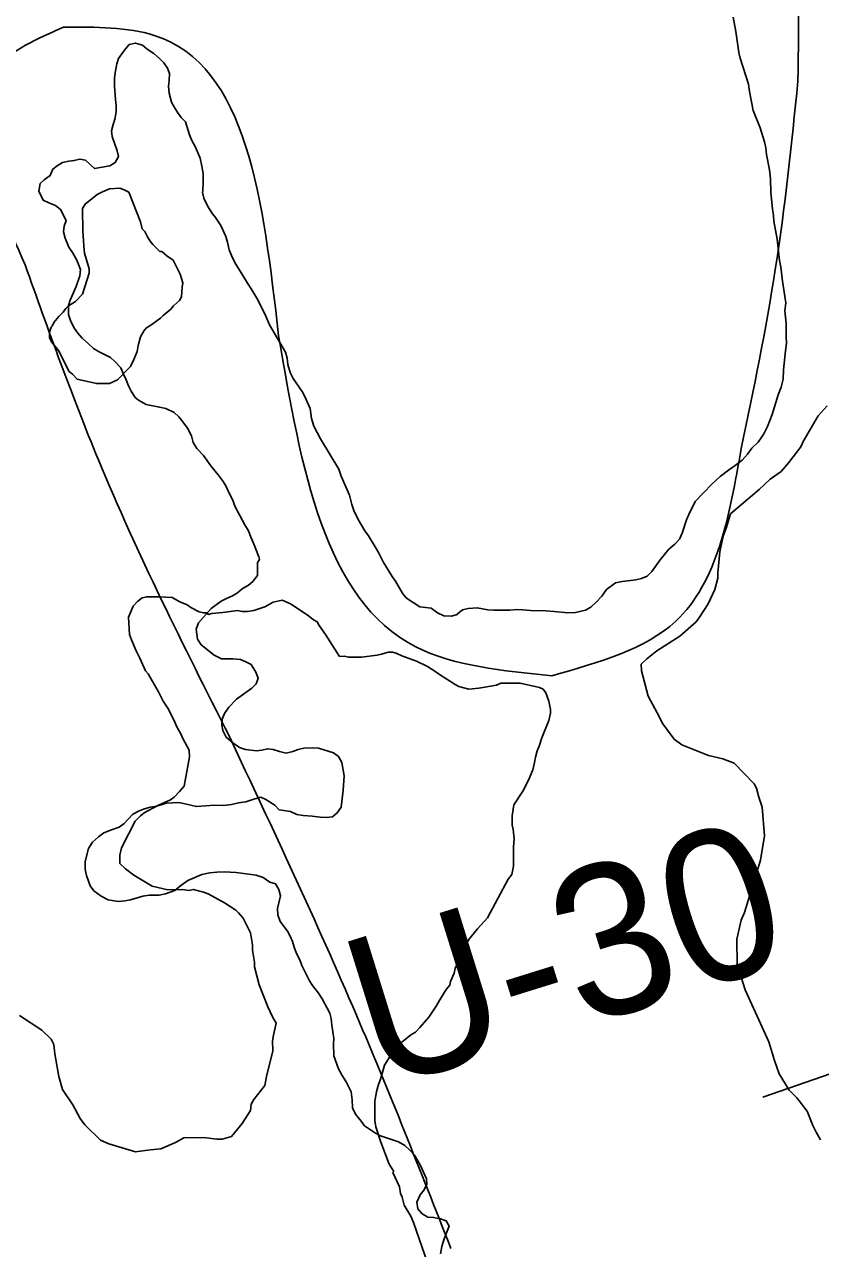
# Model space of a CAD drawing. Extents: x 3172231 to 3210228, y 940198 to 965780.
# Drawn here: x 3187433 to 3187870, y 952105 to 952777 of the extents above; entities that cross this region are included whole.
import ezdxf

# ---------------------------------------------------------------- set-up
doc = ezdxf.new("R2010")
doc.units = 0
for name, color, linetype in [('V-BORW-LINE', 7, 'Continuous'), ('V-RIVR-RANG', 7, 'Continuous'), ('V-RIVR-RANG-IDEN', 7, 'Continuous'), ('V-SITE-VEGE', 7, 'Continuous'), ('V-TOPO-SHOR', 7, 'Continuous')]:
    doc.layers.add(name, color=color, linetype=linetype)

msp = doc.modelspace()

# ---------------------------------------------------------------- linework, layer by layer
at = {"layer": 'V-BORW-LINE'}
for points in [[(3187858.054, 952746.215), (3187854.163, 952848.888), (3187804.68, 953004.91)], [(3187433.047, 952645.398), (3187416.99, 952753.761), (3187454.28, 952776.063)], [(3187454.28, 952776.063), (3187504.102, 952771.474), (3187572.467, 952606.315)], [(3187826.892, 952544.426), (3187845.573, 952642.678), (3187858.054, 952746.215)], [(3187545.375, 952385.969), (3187473.407, 952538.111), (3187433.047, 952645.398)], [(3187572.467, 952606.315), (3187647.893, 952435.353), (3187722.774, 952419.447)], [(3187722.774, 952419.447), (3187790.829, 952449.407), (3187826.892, 952544.426)], [(3187667.199, 952104.546), (3187615.294, 952232.786), (3187545.375, 952385.969)]]:
    msp.add_spline(points, degree=3, dxfattribs=at)
at = {"layer": 'V-RIVR-RANG'}
msp.add_line((3187838.648, 952187.725), (3188848.785, 952537.561), dxfattribs=at)
at = {"layer": 'V-SITE-VEGE'}
msp.add_lwpolyline([(3187468.305, 952643.116), (3187465.817, 952651.759), (3187465.301, 952655.603), (3187465.268, 952658.974), (3187464.744, 952663.783), (3187464.625, 952676.298), (3187466.048, 952678.719), (3187472.737, 952684.074), (3187475.613, 952685.547), (3187479.449, 952687.026), (3187485.22, 952687.562), (3187487.636, 952686.622), (3187490.055, 952685.199), (3187496.467, 952668.893), (3187497.465, 952665.05), (3187498.923, 952663.621), (3187500.393, 952660.746), (3187501.86, 952658.354), (3187503.322, 952656.441), (3187507.209, 952652.625), (3187508.172, 952652.638), (3187511.082, 952650.256), (3187514.473, 952647.88), (3187518.397, 952640.214), (3187519.886, 952635.416), (3187519.428, 952633.003), (3187518.995, 952627.703), (3187518.049, 952625.77), (3187514.709, 952622.849), (3187513.281, 952620.912), (3187508.981, 952617.502), (3187507.551, 952616.044), (3187502.292, 952612.144), (3187499.9, 952610.676), (3187498.468, 952609.22), (3187496.574, 952605.833), (3187495.175, 952601.005), (3187494.725, 952597.632), (3187492.84, 952593.282), (3187490.95, 952589.414), (3187483.798, 952582.125), (3187479.483, 952580.159), (3187472.264, 952580.091), (3187461.651, 952582.399), (3187459.218, 952585.264), (3187457.281, 952586.692), (3187451.395, 952598.189), (3187447.5, 952602.967), (3187446.515, 952605.366), (3187446.488, 952608.253), (3187447.424, 952611.149), (3187447.899, 952611.637), (3187448.843, 952613.57), (3187451.702, 952616.968), (3187454.086, 952619.396), (3187455.511, 952621.336), (3187456.941, 952622.792), (3187460.771, 952625.235), (3187464.584, 952629.12), (3187468.328, 952640.71)], close=True, dxfattribs=at)
for points in [[(3187874.024, 952567.881), (3187869.207, 952562.36), (3187860.819, 952548.286), (3187859.629, 952545.23), (3187853.016, 952536.649), (3187848.801, 952531.74), (3187842.756, 952527.425), (3187836.72, 952521.891), (3187821.024, 952508.356), (3187818.661, 952501.03), (3187816.879, 952496.146), (3187815.13, 952487.608), (3187814.024, 952476.034), (3187814.053, 952472.993), (3187812.283, 952466.89), (3187808.708, 952458.946), (3187803.907, 952451.598), (3187802.105, 952449.146), (3187793.051, 952441.151), (3187780.345, 952433.121), (3187774.907, 952428.81), (3187771.895, 952425.738), (3187771.927, 952422.086), (3187775.71, 952408.125), (3187780.662, 952399.044), (3187783.763, 952392.986), (3187789.927, 952384.524), (3187794.216, 952381.519), (3187808.878, 952375.572), (3187816.805, 952373.821), (3187822.912, 952371.443), (3187833.974, 952359.982), (3187835.215, 952357.56), (3187836.476, 952352.704), (3187838.352, 952347.242), (3187839.718, 952331.433), (3187837.408, 952318.023), (3187828.549, 952289.337), (3187826.763, 952285.06), (3187824.426, 952274.693), (3187824.557, 952260.697), (3187828.946, 952246.74), (3187841.992, 952218.259), (3187845.129, 952207.941), (3187847.634, 952200.662), (3187853.196, 952191.586), (3187857.495, 952187.367), (3187863.041, 952180.115), (3187866.156, 952172.232), (3187868.016, 952168.599), (3187870.49, 952164.362)], [(3187626.321, 952190.627), (3187627.296, 952194.16), (3187628.766, 952198.199), (3187630.716, 952205.266), (3187634.681, 952211.851), (3187638.162, 952216.414), (3187645.158, 952222.017), (3187647.661, 952223.551), (3187650.155, 952226.092), (3187655.138, 952231.677), (3187659.111, 952237.756), (3187661.09, 952241.299), (3187664.563, 952246.869), (3187666.554, 952249.405), (3187667.037, 952251.422), (3187669.009, 952255.973), (3187669.489, 952258.496), (3187672.946, 952265.576), (3187674.414, 952270.12), (3187675.907, 952272.148), (3187676.894, 952274.171), (3187681.873, 952280.26), (3187687.353, 952286.353), (3187698.734, 952307.605), (3187700.725, 952310.14), (3187701.689, 952314.681), (3187701.591, 952325.252), (3187702.05, 952329.789), (3187701.501, 952334.819), (3187700.975, 952337.33), (3187700.927, 952342.364), (3187701.878, 952348.415), (3187706.842, 952356.013), (3187709.803, 952362.084), (3187712.271, 952367.644), (3187713.24, 952371.681), (3187713.715, 952374.706), (3187714.69, 952378.238), (3187715.673, 952380.766), (3187717.139, 952385.31), (3187721.08, 952394.913), (3187722.048, 952398.95), (3187722.028, 952400.965), (3187720.979, 952405.487), (3187719.427, 952410.003), (3187717.899, 952412.002), (3187715.876, 952412.991), (3187705.279, 952415.407), (3187694.708, 952415.309), (3187692.201, 952414.279), (3187682.649, 952412.68), (3187677.115, 952412.125), (3187671.563, 952413.583), (3187669.542, 952414.572), (3187660.42, 952420.527), (3187658.393, 952422.018), (3187654.346, 952424.499), (3187648.275, 952427.462), (3187640.192, 952430.407), (3187637.157, 952431.89), (3187635.14, 952432.375), (3187632.623, 952432.353), (3187629.106, 952431.312), (3187626.595, 952430.786), (3187618.049, 952429.698), (3187610.998, 952429.633), (3187608.477, 952430.112), (3187605.96, 952430.088), (3187598.296, 952442.099), (3187594.724, 952447.1), (3187593.698, 952449.105), (3187591.675, 952450.096), (3187588.631, 952452.583), (3187579.006, 952459.038), (3187574.455, 952461.01), (3187569.429, 952459.956), (3187564.924, 952457.396), (3187558.901, 952455.325), (3187555.38, 952454.788), (3187552.361, 952454.762), (3187549.838, 952455.241), (3187541.794, 952454.16), (3187535.756, 952453.599), (3187533.747, 952453.078), (3187533.235, 952454.08), (3187531.222, 952454.059), (3187528.701, 952454.541), (3187524.144, 952457.015), (3187522.117, 952458.508), (3187518.076, 952459.978), (3187514.025, 952462.458), (3187506.972, 952462.896), (3187499.924, 952462.831), (3187497.412, 952462.305), (3187494.915, 952460.267), (3187492.421, 952457.725), (3187489.959, 952451.661), (3187490.553, 952442.101), (3187491.587, 952439.093), (3187494.161, 952433.071), (3187496.211, 952429.064)], [(3187496.211, 952429.064), (3187499.298, 952422.043), (3187500.823, 952420.548), (3187506.453, 952410.531), (3187509.02, 952405.52), (3187511.573, 952401.518), (3187514.65, 952395.503), (3187516.706, 952390.989), (3187518.754, 952387.485), (3187519.784, 952384.978), (3187523.368, 952378.464), (3187523.401, 952374.941), (3187520.531, 952358.805), (3187518.041, 952355.759), (3187515.051, 952352.712), (3187513.05, 952351.182), (3187506.032, 952348.096), (3187498.517, 952343.998), (3187496.517, 952342.47), (3187493.524, 952339.421), (3187486.111, 952324.751), (3187485.142, 952320.714), (3187485.183, 952316.184), (3187488.232, 952313.19), (3187492.795, 952309.708), (3187502.921, 952303.763), (3187511.5, 952301.825), (3187519.552, 952301.903), (3187523.081, 952301.432), (3187525.592, 952301.961), (3187531.144, 952300.5), (3187533.671, 952299.517), (3187542.779, 952294.567), (3187548.859, 952290.596), (3187550.383, 952289.101), (3187552.929, 952286.105), (3187557.033, 952278.087), (3187558.1, 952271.552), (3187558.129, 952268.531), (3187559.196, 952261.996), (3187559.218, 952259.479), (3187561.831, 952249.433), (3187566.474, 952237.393), (3187569.042, 952231.878), (3187571.09, 952228.374), (3187569.64, 952221.816), (3187569.165, 952218.789), (3187569.216, 952213.253), (3187565.825, 952199.126), (3187564.864, 952194.08), (3187558.895, 952186.472), (3187557.408, 952183.94), (3187556.937, 952180.412), (3187552.47, 952173.322), (3187546.498, 952166.217), (3187541.476, 952164.661), (3187538.458, 952164.632), (3187531.398, 952165.574), (3187520.323, 952165.47), (3187515.817, 952162.91), (3187507.795, 952159.311), (3187501.757, 952158.75), (3187493.713, 952157.669), (3187479.07, 952162.064), (3187474.519, 952164.036), (3187465.883, 952172.513), (3187463.333, 952176.013), (3187459.235, 952183.527), (3187453.615, 952192.034), (3187451.536, 952199.063), (3187449.406, 952211.629), (3187448.855, 952216.657), (3187447.317, 952219.666), (3187442.236, 952224.653), (3187430.077, 952232.595)], [(3187654.385, 952096.739), (3187646.627, 952118.82), (3187645.085, 952122.328), (3187641.503, 952128.337), (3187640.454, 952132.859), (3187639.43, 952134.86), (3187638.894, 952138.383), (3187635.293, 952146.405), (3187635.789, 952146.913), (3187633.237, 952150.916), (3187628.592, 952162.957), (3187625.995, 952171.491), (3187625.461, 952175.011), (3187625.36, 952185.583), (3187626.321, 952190.627)]]:
    msp.add_lwpolyline(points, dxfattribs=at)
at = {"layer": 'V-TOPO-SHOR'}
for points in [[(3187752.834, 952466.919), (3187757.741, 952470.493), (3187761.438, 952471.232), (3187768.839, 952472.182), (3187772.007, 952472.919), (3187775.172, 952474.183), (3187777.617, 952476.675), (3187782.319, 952483.247), (3187787.029, 952488.937), (3187790.353, 952491.79), (3187792.975, 952494.46), (3187794.355, 952497.823), (3187796.757, 952505.079), (3187797.964, 952508.09), (3187801.425, 952515.18), (3187810.686, 952524.791), (3187815.235, 952528.891), (3187819.787, 952532.463), (3187823.467, 952534.966), (3187827.322, 952538.001), (3187830.289, 952541.204), (3187832.729, 952544.579), (3187836.227, 952547.786), (3187838.137, 952550.803), (3187839.358, 952552.402), (3187841.26, 952556.478), (3187843.845, 952563.029), (3187847.097, 952573.82), (3187848.822, 952578.07), (3187849.838, 952582.489), (3187850.143, 952587.607), (3187851.103, 952598.026), (3187851.771, 952602.265), (3187851.562, 952605.792), (3187851.494, 952613.023), (3187850.898, 952620.074), (3187851.386, 952624.49), (3187849.512, 952636.29), (3187848.558, 952644.044), (3187847.818, 952647.743), (3187846.651, 952659.373), (3187844.793, 952669.413), (3187844.588, 952672.409), (3187844.023, 952676.108), (3187843.059, 952685.096), (3187842.989, 952692.68), (3187842.411, 952697.616), (3187840.746, 952706.068), (3187840.359, 952709.59), (3187839.622, 952712.937), (3187837.257, 952720.676), (3187833.464, 952730.167), (3187831.426, 952740.556), (3187830.861, 952744.607), (3187826.314, 952759.031), (3187825.581, 952762.023), (3187823.885, 952773.65), (3187822.4, 952781.576)], [(3187482.287, 952743.468), (3187482.244, 952748.056), (3187482.738, 952751.941), (3187483.583, 952755.83), (3187484.437, 952758.837), (3187486.178, 952761.323), (3187488.267, 952764.165), (3187490.364, 952766.478), (3187493.709, 952767.215), (3187497.602, 952766.017), (3187500.266, 952763.924), (3187503.818, 952761.487), (3187507.019, 952758.695), (3187509.333, 952756.422), (3187511.301, 952753.442), (3187512.389, 952750.454), (3187512.247, 952746.571), (3187511.924, 952743.569), (3187512.313, 952739.692), (3187513.593, 952734.764), (3187515.209, 952731.78), (3187516.999, 952728.975), (3187518.965, 952726.347), (3187521.281, 952723.9), (3187523.462, 952716.863), (3187524.728, 952713.701), (3187526.522, 952710.365), (3187529.403, 952704.04), (3187530.327, 952699.639), (3187530.894, 952695.586), (3187530.937, 952690.825), (3187530.806, 952686.061), (3187530.638, 952685.176), (3187531.374, 952682.008), (3187533.532, 952677.443), (3187536.041, 952673.408), (3187537.825, 952671.307), (3187540.688, 952666.924), (3187543.389, 952660.95), (3187544.3, 952657.784), (3187545.222, 952653.559), (3187546.488, 952650.395), (3187548.642, 952646.182), (3187550.791, 952642.85), (3187555.272, 952635.307), (3187557.776, 952631.625), (3187561.004, 952626.012), (3187565.497, 952617.056), (3187567.484, 952612.31), (3187576.266, 952597.399), (3187577.179, 952594.055), (3187577.564, 952590.532), (3187578.84, 952586.133), (3187580.46, 952582.797), (3187585.824, 952575.084), (3187587.444, 952571.748), (3187589.787, 952566.3), (3187590.544, 952560.838), (3187591.818, 952556.617), (3187595.412, 952549.594), (3187605.624, 952532.932), (3187606.891, 952529.237), (3187611.401, 952518.696), (3187612.683, 952513.593), (3187613.773, 952510.25), (3187616.29, 952505.335), (3187619.876, 952499.017), (3187621.842, 952496.389), (3187625.063, 952491.304), (3187627.394, 952487.268), (3187629.913, 952481.998), (3187634.929, 952473.931), (3187636.714, 952471.478), (3187640.837, 952464.461), (3187642.801, 952462.01), (3187646.526, 952459.751), (3187650.078, 952457.314), (3187656.435, 952456.669), (3187659.812, 952454.053), (3187663.357, 952452.323), (3187667.59, 952452.185), (3187670.58, 952453.097), (3187670.578, 952453.273), (3187673.558, 952455.593), (3187676.724, 952456.329), (3187681.662, 952456.728), (3187687.493, 952455.722), (3187690.845, 952455.403), (3187699.666, 952455.485), (3187703.367, 952455.872), (3187706.543, 952455.724), (3187710.959, 952455.237), (3187719.427, 952455.139), (3187724.017, 952454.829), (3187731.432, 952454.016), (3187735.666, 952454.233), (3187741.121, 952455.518), (3187744.105, 952457.133), (3187747.079, 952459.808), (3187750.223, 952463.189), (3187752.834, 952466.919)], [(3187547.499, 952428.66), (3187541.149, 952428.777), (3187537.073, 952430.679), (3187529.962, 952436.434), (3187527.816, 952439.59), (3187527.06, 952445.05), (3187528.439, 952448.593), (3187535.42, 952456.421), (3187540.854, 952460.351), (3187543.838, 952461.967), (3187547.176, 952463.408), (3187549.806, 952465.022), (3187552.431, 952467.162), (3187555.941, 952469.313), (3187558.217, 952471.275), (3187560.832, 952474.474), (3187560.791, 952478.707), (3187560.94, 952481.707), (3187561.985, 952483.305), (3187561.618, 952484.714), (3187558.725, 952492.273), (3187557.107, 952495.607), (3187555.839, 952499.126), (3187553.867, 952502.458), (3187548.48, 952512.64), (3187547.213, 952515.979), (3187545.236, 952519.841), (3187543.614, 952523.532), (3187542.003, 952526.161), (3187539.322, 952529.842), (3187535.22, 952534.742), (3187531.107, 952540.526), (3187527.544, 952544.374), (3187525.395, 952547.706), (3187524.48, 952551.403), (3187522.321, 952555.616), (3187519.823, 952558.944), (3187517.679, 952561.745), (3187515.01, 952564.191), (3187510.404, 952566.265), (3187507.043, 952567.115), (3187499.621, 952568.635), (3187496.783, 952570.195), (3187495.366, 952570.888), (3187493.588, 952572.458), (3187491.438, 952575.967), (3187490, 952578.776), (3187488.734, 952582.117), (3187487.116, 952585.277), (3187485.672, 952588.791), (3187482.465, 952592.113), (3187479.975, 952594.382), (3187473.771, 952597.499), (3187470.755, 952599.412), (3187467.91, 952601.855), (3187464.529, 952604.999), (3187462.032, 952607.799), (3187460.246, 952610.25), (3187458.268, 952614.115), (3187456.998, 952617.983), (3187456.951, 952622.921), (3187457.805, 952625.93), (3187461.088, 952633.37), (3187463.151, 952639.209), (3187463.47, 952642.742), (3187461.481, 952647.837), (3187459.151, 952652.05), (3187457.181, 952655.03), (3187455.018, 952659.951), (3187454.105, 952663.469), (3187454.602, 952666.65), (3187455.632, 952669.658), (3187452.577, 952675.805), (3187449.734, 952677.893), (3187446.191, 952679.45), (3187443.004, 952680.83), (3187440.663, 952685.924), (3187441.331, 952689.989), (3187443.604, 952692.125), (3187446.232, 952694.091), (3187446.584, 952694.093), (3187448.313, 952697.991), (3187450.764, 952699.778), (3187453.57, 952701.568), (3187457.093, 952702.308), (3187460.089, 952702.689), (3187463.255, 952703.424), (3187466.259, 952702.922), (3187471.242, 952698.206), (3187479.696, 952699.696), (3187482.678, 952701.665), (3187484.413, 952704.855), (3187483.678, 952708.024), (3187480.958, 952715.937), (3187480.577, 952718.931), (3187481.425, 952722.468), (3187482.455, 952725.477), (3187483.125, 952729.364), (3187483.094, 952732.716), (3187482.709, 952736.241), (3187482.287, 952743.468)], [(3187571.795, 952291.563), (3187572.649, 952294.569), (3187573.495, 952298.458), (3187572.579, 952301.979), (3187570.787, 952304.961), (3187567.603, 952305.989), (3187564.051, 952308.426), (3187560.156, 952309.8), (3187549.205, 952311.287), (3187542.5, 952311.578), (3187538.443, 952311.539), (3187534.742, 952311.152), (3187530.163, 952310.226), (3187522.61, 952306.804), (3187518.754, 952304.121), (3187515.428, 952301.444), (3187510.33, 952299.458), (3187506.808, 952298.895), (3187501.34, 952298.844), (3187497.815, 952298.282), (3187490.954, 952296.277), (3187487.96, 952295.72), (3187484.259, 952295.331), (3187478.785, 952296.163), (3187474.884, 952298.243), (3187470.798, 952301.205), (3187468.832, 952304.009), (3187466.839, 952309.634), (3187466.1, 952313.157), (3187466.061, 952317.39), (3187467.935, 952324.464), (3187470.196, 952328.013), (3187473.52, 952330.866), (3187476.323, 952333.01), (3187480.54, 952334.813), (3187484.759, 952336.265), (3187487.622, 952338.29), (3187492.103, 952343.211), (3187495.38, 952345.067), (3187498.251, 952346.15), (3187501.829, 952347.125), (3187504.608, 952347.484), (3187507.852, 952348.376), (3187508.379, 952348.735), (3187510.664, 952349.462), (3187517.541, 952349.701), (3187521.785, 952348.86), (3187527.265, 952347.5), (3187537.137, 952348.297), (3187542.255, 952348.17), (3187546.482, 952348.737), (3187550.354, 952349.656), (3187554.407, 952350.046), (3187559.333, 952351.68), (3187562.675, 952352.593), (3187565.51, 952351.385), (3187570.302, 952348.254), (3187572.794, 952345.808), (3187578.977, 952344.807), (3187582.522, 952343.076), (3187586.055, 952342.581), (3187590.999, 952342.273), (3187595.238, 952341.608), (3187598.591, 952341.462), (3187602.116, 952341.847), (3187604.741, 952343.99), (3187606.828, 952347.184), (3187607.977, 952356.546), (3187608.432, 952364.486), (3187607.305, 952371.709), (3187605.333, 952375.043), (3187602.668, 952377.134), (3187594.354, 952379.527), (3187591.175, 952379.85), (3187586.416, 952379.629), (3187583.245, 952378.894), (3187580.257, 952377.808), (3187576.561, 952376.891), (3187573.026, 952377.741), (3187569.487, 952378.943), (3187566.308, 952379.264), (3187563.316, 952378.531), (3187560.32, 952378.15), (3187554.315, 952378.799), (3187550.952, 952380.004), (3187547.223, 952382.615), (3187543.668, 952385.58), (3187541.87, 952389.269), (3187541.312, 952392.261), (3187541.458, 952395.616), (3187542.664, 952398.624), (3187545.101, 952402.175), (3187549.294, 952406.626), (3187557.707, 952412.526), (3187560.152, 952415.018), (3187561.182, 952418.027), (3187559.916, 952421.367), (3187557.408, 952425.578), (3187554.393, 952427.136), (3187551.561, 952428.345), (3187547.499, 952428.66)], [(3187661.419, 952101.703), (3187662.265, 952105.592), (3187663.459, 952109.838), (3187666.216, 952116.92), (3187664.602, 952119.725), (3187661.415, 952120.932), (3187657.704, 952121.601), (3187654.528, 952121.749), (3187651.335, 952123.66), (3187649.017, 952126.283), (3187648.454, 952129.984), (3187650.356, 952134.059), (3187652.447, 952136.726), (3187654.006, 952139.915), (3187653.801, 952142.911), (3187650.377, 952150.64), (3187647.153, 952155.903), (3187644.478, 952158.877), (3187641.812, 952161.146), (3187638.441, 952163.231), (3187628.531, 952166.492), (3187625.694, 952168.052), (3187619.659, 952172.054), (3187617.873, 952174.505), (3187614.66, 952178.358), (3187613.04, 952181.87), (3187612.999, 952186.279), (3187612.427, 952190.685), (3187609.556, 952196.126), (3187607.406, 952199.634), (3187605.429, 952203.321), (3187602.894, 952210.53), (3187602.656, 952217.055), (3187602.804, 952220.055), (3187601.677, 952227.276), (3187601.29, 952230.979), (3187600.557, 952233.969), (3187596.426, 952241.87), (3187594.458, 952244.85), (3187591.067, 952249.053), (3187589.455, 952251.684), (3187585.318, 952260.114), (3187584.054, 952263.276), (3187582.256, 952266.788), (3187580.99, 952270.126), (3187580.079, 952273.295), (3187578.817, 952276.281), (3187577.38, 952279.091), (3187573.274, 952284.344), (3187572.004, 952288.036), (3187571.795, 952291.563)]]:
    msp.add_lwpolyline(points, dxfattribs=at)

# ---------------------------------------------------------------- texts
at = {"layer": 'V-RIVR-RANG-IDEN'}
msp.add_text('U-30', height=83, rotation=17.284849, dxfattribs=at).set_placement((3187627.111, 952191.533))

doc.saveas('drawing.dxf')
